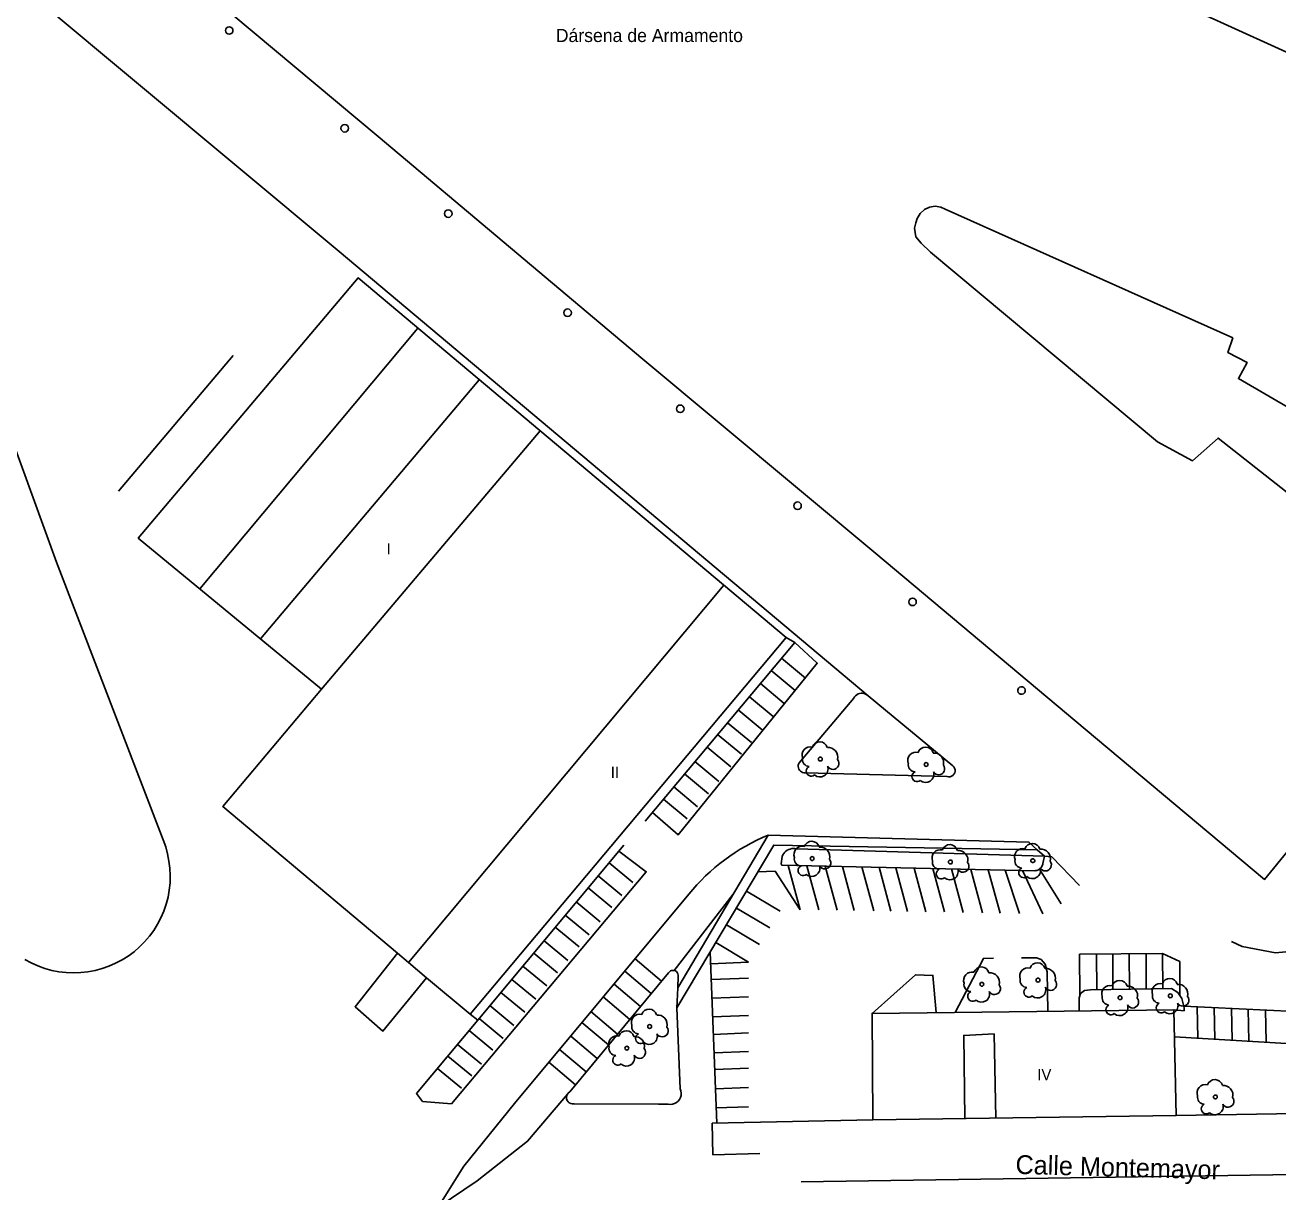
# Model space of a CAD drawing. Extents: x 282771 to 285132, y 4823109 to 4825496.
# Drawn here: x 282956.3 to 283122.6, y 4824523.2 to 4824678.1 of the extents above; entities that cross this region are included whole.
import ezdxf

# ---------------------------------------------------------------- set-up
doc = ezdxf.new("R2010")
doc.units = 0
for name, color, linetype in [('ACERA-INTERIOR', 7, 'Continuous'), ('APARCAMIENTO', 7, 'Continuous'), ('ARBOL', 7, 'Continuous'), ('CALLE-EJE', 7, 'Continuous'), ('CALLE-TEXTO', 7, 'Continuous'), ('EDIFICIO', 7, 'Continuous'), ('LINEA-COSTA', 7, 'Continuous'), ('MEDIANERA', 7, 'Continuous'), ('POSTE', 7, 'Continuous'), ('TXT-ALTURA-EDIFICIO', 7, 'Continuous'), ('TXT-PUERTO', 7, 'Continuous')]:
    doc.layers.add(name, color=color, linetype=linetype)

msp = doc.modelspace()

# ---------------------------------------------------------------- linework, layer by layer
at = {"layer": 'ACERA-INTERIOR'}
for points in [[(283093.5, 4824716.32), (283100.91, 4824714.88), (283144.62, 4824695.83), (283146.7, 4824694.78), (283148.45, 4824693.1), (283150.31, 4824691.09), (283151.89, 4824688.4), (283152.34, 4824686.58), (283152.64, 4824665.05), (283153.79, 4824599.74), (283153.97, 4824587.2), (283153.48, 4824584.9), (283151.25, 4824580.55), (283149.55, 4824578.27), (283142.19, 4824569.91), (283134.84, 4824561.55), (283130.33, 4824557.23), (283128.59, 4824556.29), (283125.49, 4824555.23), (283122.22, 4824554.91), (283117.8, 4824555.73), (283116.38, 4824556.4)], [(283079.59, 4824579.53), (283079.56, 4824579.6), (283079.42, 4824579.75), (283068.16, 4824589.01), (282997.96, 4824648), (282958.02, 4824681.35)], [(282983.89, 4824634.19), (282968.69, 4824616.2)], [(283057.3, 4824596.77), (283058.44, 4824596.09), (283038.58, 4824572.4)], [(283068.16, 4824589.01), (283068, 4824589.14), (283067.83, 4824589.25), (283067.64, 4824589.33), (283067.44, 4824589.37), (283067.24, 4824589.37), (283067.04, 4824589.34), (283066.85, 4824589.27), (283066.67, 4824589.17), (283066.51, 4824589.04), (283066.38, 4824588.88), (283066.29, 4824588.71), (283059.02, 4824580.12), (283058.94, 4824579.96), (283058.9, 4824579.8), (283058.9, 4824579.63), (283058.92, 4824579.46), (283058.98, 4824579.3), (283059.07, 4824579.15), (283059.19, 4824579.03), (283059.33, 4824578.93), (283059.48, 4824578.86), (283059.65, 4824578.82), (283059.82, 4824578.82), (283078.64, 4824578.33), (283078.84, 4824578.28), (283079.05, 4824578.29), (283079.25, 4824578.36), (283079.42, 4824578.47), (283079.57, 4824578.62), (283079.67, 4824578.8), (283079.72, 4824579), (283079.72, 4824579.21), (283079.66, 4824579.41), (283079.6, 4824579.52)], [(283079.6, 4824579.52), (283079.59, 4824579.53)], [(283079.6, 4824579.52), (283079.59, 4824579.53)], [(283042.9, 4824550.25), (283054.89, 4824570.54), (283089.51, 4824569.61), (283090.6, 4824568.59)], [(283035.74, 4824569.21), (283016.37, 4824545.96), (283015.35, 4824546.76)], [(283091.57, 4824567.73), (283091.37, 4824566.77), (283091.34, 4824566.63), (283091.29, 4824566.49), (283091.23, 4824566.37), (283091.15, 4824566.25), (283091.05, 4824566.14), (283090.95, 4824566.05), (283090.83, 4824565.97), (283090.71, 4824565.9), (283090.57, 4824565.85), (283090.44, 4824565.82), (283090.3, 4824565.81), (283056.73, 4824566.54), (283056.62, 4824566.74), (283056.77, 4824567.71), (283056.85, 4824567.9), (283056.97, 4824568.08), (283057.1, 4824568.25), (283057.26, 4824568.4), (283057.44, 4824568.52), (283057.63, 4824568.62), (283057.83, 4824568.69), (283058.04, 4824568.74), (283058.26, 4824568.76), (283058.47, 4824568.75), (283058.69, 4824568.71), (283091.57, 4824567.73), (283090.6, 4824568.59), (283055.65, 4824569.21), (283042.81, 4824547.59), (283043.22, 4824536.85), (283043.32, 4824536.57), (283043.36, 4824536.28), (283043.35, 4824535.99), (283043.27, 4824535.71), (283043.15, 4824535.45), (283042.97, 4824535.22), (283042.75, 4824535.03), (283042.49, 4824534.89), (283042.21, 4824534.8), (283041.93, 4824534.77), (283041.64, 4824534.8), (283040.34, 4824534.84), (283029.16, 4824534.88), (283028.94, 4824534.86), (283028.72, 4824534.9), (283028.52, 4824535), (283028.36, 4824535.14), (283028.23, 4824535.32), (283028.16, 4824535.53), (283028.14, 4824535.75), (283028.17, 4824535.96), (283028.26, 4824536.16), (283028.4, 4824536.33), (283028.58, 4824536.47), (283041.7, 4824552.27), (283041.8, 4824552.4), (283041.94, 4824552.5), (283042.1, 4824552.56), (283042.27, 4824552.58), (283042.44, 4824552.56), (283042.6, 4824552.5), (283042.74, 4824552.41), (283042.85, 4824552.28), (283042.93, 4824552.12), (283042.96, 4824551.96), (283042.96, 4824551.79), (283042.9, 4824550.25)], [(283079.72, 4824547), (283083.48, 4824554.17), (283084.81, 4824554.21)], [(283088.51, 4824554.26), (283090.54, 4824554.25), (283091.12, 4824554.01), (283091.66, 4824553.4), (283091.92, 4824552.37), (283092.01, 4824547.15)], [(283068.69, 4824546.87), (283074.45, 4824552), (283076.78, 4824551.92), (283077.2, 4824546.97)], [(283042.9, 4824550.24), (283042.81, 4824547.59)], [(283042.9, 4824550.25), (283042.9, 4824550.24)], [(283042.9, 4824550.24), (283042.9, 4824550.25)], [(283096.19, 4824547.2), (283096.19, 4824548.95), (283096.36, 4824549.51), (283096.9, 4824549.91), (283097.69, 4824549.98), (283108.43, 4824550.18), (283109.26, 4824549.65), (283109.82, 4824548.86), (283110.13, 4824547.6), (283110.1, 4824547.23), (283108.75, 4824547.36)], [(283108.82, 4824543.74), (283123.71, 4824542.89), (283130.03, 4824537.13), (283130.17, 4824536.29)], [(283109.05, 4824533.3), (283130.36, 4824533.67)], [(283068.8, 4824532.74), (283047.49, 4824532.29), (283047.58, 4824528.1), (283053.8, 4824528.25)]]:
    msp.add_lwpolyline(points, dxfattribs=at)
at = {"layer": 'APARCAMIENTO'}
for p, q in [((283059.15, 4824560.62), (283057.56, 4824566.52)), ((283061.62, 4824560.63), (283060.04, 4824566.47)), ((283064.06, 4824560.58), (283062.49, 4824566.41)), ((283066.34, 4824560.54), (283064.77, 4824566.36)), ((283068.92, 4824560.5), (283067.35, 4824566.31)), ((283071.2, 4824560.45), (283069.64, 4824566.26)), ((283073.42, 4824560.41), (283071.86, 4824566.21)), ((283092.56, 4824567.67), (283091.57, 4824567.73)), ((283096.21, 4824563.85), (283092.56, 4824567.67)), ((283055.84, 4824565.76), (283053.55, 4824565.67)), ((283059.15, 4824560.62), (283055.84, 4824565.76)), ((283075.83, 4824560.37), (283074.27, 4824566.16)), ((283078.33, 4824560.33), (283076.77, 4824566.1)), ((283080.81, 4824560.28), (283079.25, 4824566.05)), ((283083.35, 4824560.23), (283081.79, 4824565.99)), ((283085.68, 4824560.19), (283084.12, 4824565.94)), ((283088.27, 4824560.15), (283086.37, 4824565.89)), ((283091.36, 4824560.09), (283088.68, 4824565.84)), ((283093.79, 4824561.42), (283090.93, 4824566.03)), ((283056.52, 4824560.44), (283052.03, 4824563.11)), ((283055.14, 4824558.22), (283050.69, 4824560.86)), ((283053.78, 4824556.03), (283049.37, 4824558.64)), ((283052.31, 4824553.67), (283047.96, 4824556.26)), ((283052.31, 4824553.67), (283047.26, 4824553.47)), ((283052.31, 4824551.56), (283047.34, 4824551.36)), ((283052.31, 4824549.08), (283047.44, 4824548.88)), ((283052.31, 4824546.6), (283047.54, 4824546.41)), ((283052.31, 4824544.27), (283047.64, 4824544.08)), ((283052.31, 4824541.81), (283047.74, 4824541.63)), ((283052.31, 4824539.59), (283047.83, 4824539.41)), ((283052.31, 4824537.02), (283047.93, 4824536.84)), ((283052.31, 4824534.48), (283048.03, 4824534.31))]:
    msp.add_line(p, q, dxfattribs=at)
for points in [[(283039.56, 4824573.56), (283042.95, 4824570.57), (283061.42, 4824593.37), (283058.44, 4824596.09)], [(283059.87, 4824591.39), (283056.7, 4824594.01)], [(283058.49, 4824589.75), (283055.32, 4824592.37)], [(283057.05, 4824588.03), (283053.88, 4824590.65)], [(283055.59, 4824586.29), (283052.42, 4824588.91)], [(283054.11, 4824584.53), (283050.94, 4824587.15)], [(283052.7, 4824582.84), (283049.53, 4824585.46)], [(283051.37, 4824581.26), (283048.2, 4824583.88)], [(283049.97, 4824579.58), (283046.8, 4824582.2)], [(283048.36, 4824577.67), (283045.19, 4824580.29)], [(283046.99, 4824576.03), (283043.82, 4824578.65)], [(283045.55, 4824574.31), (283042.38, 4824576.93)], [(283044.18, 4824572.68), (283041.01, 4824575.3)], [(283044.37, 4824562.69), (283044.9, 4824563.32), (283045.45, 4824563.93), (283046.02, 4824564.53), (283046.61, 4824565.11), (283047.22, 4824565.68), (283047.84, 4824566.22), (283048.49, 4824566.75), (283049.15, 4824567.26), (283049.82, 4824567.75), (283050.51, 4824568.21), (283051.21, 4824568.66), (283051.93, 4824569.08), (283052.65, 4824569.48), (283053.39, 4824569.86), (283054.14, 4824570.21), (283054.89, 4824570.54)], [(283016.37, 4824545.96), (283008.25, 4824536.22), (283009.05, 4824535.17), (283012.88, 4824534.87), (283038.73, 4824565.68), (283035.08, 4824568.42)], [(283036.96, 4824564.25), (283033.79, 4824566.87)], [(283035.51, 4824562.51), (283032.34, 4824565.13)], [(283034.18, 4824560.91), (283031.01, 4824563.53)], [(283044.37, 4824562.69), (283021.24, 4824534.89), (283014.51, 4824526.6), (283011.1, 4824521.14), (283016.27, 4824524.64), (283022.99, 4824529.9), (283028.26, 4824536.16)], [(283032.62, 4824559.04), (283029.45, 4824561.66)], [(283042.44, 4824552.56), (283050.27, 4824562.71)], [(283031.15, 4824557.28), (283027.98, 4824559.9)], [(283029.83, 4824555.69), (283026.66, 4824558.31)], [(283028.33, 4824553.89), (283025.16, 4824556.51)], [(283026.96, 4824552.25), (283023.79, 4824554.87)], [(283047.2, 4824554.99), (283048.11, 4824532.31)], [(283109.53, 4824553.74), (283107.25, 4824554.8), (283096.23, 4824554.74)], [(283096.27, 4824549.21), (283096.23, 4824554.74)], [(283098.51, 4824550), (283098.48, 4824554.75)], [(283100.66, 4824550.04), (283100.63, 4824554.76)], [(283102.86, 4824550.08), (283102.83, 4824554.78)], [(283105.09, 4824550.12), (283105.06, 4824554.79)], [(283107.28, 4824550.16), (283107.25, 4824554.8)], [(283025.52, 4824550.51), (283022.35, 4824553.13)], [(283040.76, 4824551.14), (283037.24, 4824554.12)], [(283109.56, 4824549.22), (283109.53, 4824553.74)], [(283024.06, 4824548.77), (283020.89, 4824551.39)], [(283039.4, 4824549.51), (283035.88, 4824552.49)], [(283022.61, 4824547.02), (283019.44, 4824549.64)], [(283037.97, 4824547.79), (283034.45, 4824550.77)], [(283036.54, 4824546.07), (283033.02, 4824549.05)], [(283021.16, 4824545.28), (283017.99, 4824547.9)], [(283034.91, 4824544.12), (283031.39, 4824547.1)], [(283132.66, 4824539.78), (283124.77, 4824547.14), (283110.07, 4824547.82)], [(283111.92, 4824543.56), (283111.84, 4824547.74)], [(283114.18, 4824543.43), (283114.11, 4824547.64)], [(283116.48, 4824543.3), (283116.4, 4824547.53)], [(283118.71, 4824543.17), (283118.63, 4824547.43)], [(283121.01, 4824543.04), (283120.93, 4824547.32)], [(283018.39, 4824541.97), (283015.22, 4824544.59)], [(283019.72, 4824543.55), (283016.55, 4824546.17)], [(283033.72, 4824542.68), (283030.2, 4824545.66)], [(283032.22, 4824540.87), (283028.7, 4824543.85)], [(283016.85, 4824540.11), (283013.68, 4824542.73)], [(283030.74, 4824539.1), (283027.22, 4824542.08)], [(283015.57, 4824538.58), (283012.4, 4824541.2)], [(283029.33, 4824537.4), (283025.81, 4824540.38)], [(283014.2, 4824536.94), (283011.03, 4824539.56)]]:
    msp.add_lwpolyline(points, dxfattribs=at)
at = {"layer": 'ARBOL'}
for centre in [(283061.83, 4824580.63), (283075.87, 4824579.91), (283060.75, 4824567.42), (283079.09, 4824566.97), (283090.72, 4824551.29), (283083.27, 4824550.73), (283101.61, 4824548.95), (283108.28, 4824549.2), (283039.18, 4824545.13), (283036.16, 4824542.26), (283114.26, 4824535.78)]:
    msp.add_circle(centre, 0.255, dxfattribs=at)
for centre, radius, start, end in [((283061.76, 4824581.89), 1.04, 15.6423, 161.3843), ((283060.5, 4824581.16), 1.1, 75.4318, 200.5561), ((283062.89, 4824580.89), 1.27, 345.0327, 95.7993), ((283074.54, 4824580.44), 1.1, 75.4318, 200.5561), ((283075.8, 4824581.17), 1.04, 15.6423, 161.3843), ((283076.93, 4824580.17), 1.27, 345.0327, 95.7993), ((283060.39, 4824580.59), 0.935, 168.599, 268.1324), ((283060.63, 4824579.04), 0.672, 113.7367, 309.4725), ((283061.77, 4824579.34), 1.09, 228.9545, 17.928), ((283063.5, 4824580.06), 0.797, 208.9625, 38.991), ((283074.43, 4824579.87), 0.935, 168.599, 268.1324), ((283077.54, 4824579.34), 0.797, 208.9625, 38.991), ((283074.67, 4824578.32), 0.672, 113.7367, 309.4725), ((283075.81, 4824578.62), 1.09, 228.9545, 17.928), ((283060.68, 4824568.68), 1.04, 15.6423, 161.3843), ((283059.42, 4824567.95), 1.1, 75.4318, 200.5561), ((283061.81, 4824567.68), 1.27, 345.0327, 95.7993), ((283077.76, 4824567.5), 1.1, 75.4318, 200.5561), ((283079.02, 4824568.23), 1.04, 15.6423, 161.3843), ((283080.15, 4824567.23), 1.27, 345.0327, 95.7993), ((283059.31, 4824567.38), 0.935, 168.599, 268.1324), ((283059.55, 4824565.83), 0.672, 113.7367, 309.4725), ((283060.69, 4824566.13), 1.09, 228.9545, 17.928), ((283062.42, 4824566.85), 0.797, 208.9625, 38.991), ((283077.65, 4824566.93), 0.935, 168.599, 268.1324), ((283080.76, 4824566.4), 0.797, 208.9625, 38.991), ((283077.89, 4824565.38), 0.672, 113.7367, 309.4725), ((283079.03, 4824565.68), 1.09, 228.9545, 17.928), ((283083.2, 4824551.99), 1.04, 15.6423, 161.3843), ((283089.39, 4824551.82), 1.1, 75.4318, 200.5561), ((283090.65, 4824552.55), 1.04, 15.6423, 161.3843), ((283081.94, 4824551.26), 1.1, 75.4318, 200.5561), ((283084.33, 4824550.99), 1.27, 345.0327, 95.7993), ((283089.28, 4824551.25), 0.935, 168.599, 268.1324), ((283091.78, 4824551.55), 1.27, 345.0327, 95.7993), ((283101.54, 4824550.21), 1.04, 15.6423, 161.3843), ((283108.21, 4824550.46), 1.04, 15.6423, 161.3843), ((283081.83, 4824550.69), 0.935, 168.599, 268.1324), ((283082.07, 4824549.14), 0.672, 113.7367, 309.4725), ((283083.21, 4824549.44), 1.09, 228.9545, 17.928), ((283084.94, 4824550.16), 0.797, 208.9625, 38.991), ((283089.52, 4824549.7), 0.672, 113.7367, 309.4725), ((283090.66, 4824550), 1.09, 228.9545, 17.928), ((283092.39, 4824550.72), 0.797, 208.9625, 38.991), ((283100.28, 4824549.48), 1.1, 75.4318, 200.5561), ((283102.67, 4824549.21), 1.27, 345.0327, 95.7993), ((283106.95, 4824549.73), 1.1, 75.4318, 200.5561), ((283109.34, 4824549.46), 1.27, 345.0327, 95.7993), ((283100.17, 4824548.91), 0.935, 168.599, 268.1324), ((283100.41, 4824547.36), 0.672, 113.7367, 309.4725), ((283101.55, 4824547.66), 1.09, 228.9545, 17.928), ((283103.28, 4824548.38), 0.797, 208.9625, 38.991), ((283106.84, 4824549.16), 0.935, 168.599, 268.1324), ((283107.08, 4824547.61), 0.672, 113.7367, 309.4725), ((283108.22, 4824547.91), 1.09, 228.9545, 17.928), ((283109.95, 4824548.63), 0.797, 208.9625, 38.991), ((283037.85, 4824545.66), 1.1, 75.4318, 200.5561), ((283039.11, 4824546.39), 1.04, 15.6423, 161.3843), ((283040.24, 4824545.39), 1.27, 345.0327, 95.7993), ((283037.74, 4824545.09), 0.935, 168.599, 268.1324), ((283040.85, 4824544.56), 0.797, 208.9625, 38.991), ((283034.83, 4824542.79), 1.1, 75.4318, 200.5561), ((283036.09, 4824543.52), 1.04, 15.6423, 161.3843), ((283037.22, 4824542.52), 1.27, 345.0327, 95.7993), ((283037.98, 4824543.54), 0.672, 113.7367, 309.4725), ((283039.12, 4824543.84), 1.09, 228.9545, 17.928), ((283034.72, 4824542.22), 0.935, 168.599, 268.1324), ((283034.96, 4824540.67), 0.672, 113.7367, 309.4725), ((283036.1, 4824540.97), 1.09, 228.9545, 17.928), ((283037.83, 4824541.69), 0.797, 208.9625, 38.991), ((283114.19, 4824537.04), 1.04, 15.6423, 161.3843), ((283112.93, 4824536.31), 1.1, 75.4318, 200.5561), ((283115.32, 4824536.04), 1.27, 345.0327, 95.7993), ((283112.82, 4824535.74), 0.935, 168.599, 268.1324), ((283113.06, 4824534.19), 0.672, 113.7367, 309.4725), ((283114.2, 4824534.49), 1.09, 228.9545, 17.928), ((283115.93, 4824535.21), 0.797, 208.9625, 38.991)]:
    msp.add_arc(centre, radius, start, end, dxfattribs=at)
for centre, major_axis, start_param, end_param in [((283088.7, 4824567.67), (-1.07, 0.25), 4.687959, 6.87179), ((283089.96, 4824568.4), (-1.01, 0.24), 3.644435, 6.188114), ((283091.09, 4824567.4), (1.24, -0.29), 6.25179, 8.185031), ((283088.59, 4824567.1), (-0.911, 0.213), 0.030848, 1.768033), ((283091.7, 4824566.57), (0.776, -0.182), 3.876916, 7.19354), ((283088.83, 4824565.55), (-0.654, 0.153), 5.356506, 8.77274), ((283089.97, 4824565.85), (1.06, -0.25), 4.225842, 6.82592)]:
    msp.add_ellipse(centre, major_axis=major_axis, ratio=0.999984, start_param=start_param, end_param=end_param, dxfattribs=at)
msp.add_ellipse((283090.03, 4824567.14), major_axis=(0.248, -0.058), ratio=0.999984, dxfattribs=at)
at = {"layer": 'CALLE-EJE'}
msp.add_lwpolyline([(283139.76, 4824525.7), (283059.28, 4824524.52)], dxfattribs=at)
at = {"layer": 'EDIFICIO'}
for points in [[(283057.3, 4824596.77), (283015.35, 4824546.76), (283009.56, 4824551.61), (283003.79, 4824544.52), (283000.08, 4824547.76), (283005.72, 4824554.85), (282982.52, 4824574.34), (282995.63, 4824589.91), (282971.31, 4824609.97), (283000.48, 4824644.5), (283057.3, 4824596.77)], [(283068.8, 4824532.74), (283068.69, 4824546.87), (283108.75, 4824547.36), (283109.05, 4824533.3), (283068.8, 4824532.74)]]:
    msp.add_lwpolyline(points, dxfattribs=at)
at = {"layer": 'LINEA-COSTA'}
for points in [[(282969.96, 4824691.05), (283003.16, 4824663.26), (283038.27, 4824633.74), (283069.22, 4824607.91), (283097, 4824584.6), (283120.8, 4824564.66), (283127.9, 4824573.34)], [(283133.66, 4824669.96), (283105.37, 4824682.84)], [(282956.26, 4824554.01), (282957.11, 4824553.56), (282957.99, 4824553.17), (282958.9, 4824552.84), (282959.83, 4824552.58), (282960.78, 4824552.4), (282961.74, 4824552.29), (282962.7, 4824552.25), (282963.67, 4824552.28), (282964.63, 4824552.39), (282965.58, 4824552.56), (282966.51, 4824552.82), (282967.42, 4824553.13), (282968.31, 4824553.52), (282969.16, 4824553.97), (282969.97, 4824554.48), (282970.76, 4824555.06), (282971.49, 4824555.69), (282972.16, 4824556.37), (282972.79, 4824557.11), (282973.36, 4824557.89), (282973.87, 4824558.71), (282974.32, 4824559.56), (282974.71, 4824560.45), (282975.01, 4824561.36), (282975.26, 4824562.29), (282975.43, 4824563.24), (282975.53, 4824564.21), (282975.56, 4824565.17), (282975.51, 4824566.13), (282975.39, 4824567.09), (282975.21, 4824568.04), (282974.95, 4824568.98), (282974.95, 4824568.98), (282974.61, 4824569.91), (282960.46, 4824606.79), (282937.1, 4824671.05)], [(283146.88, 4824597.83), (283114.61, 4824623.24), (283111.22, 4824620.24), (283106.58, 4824622.74), (283076.47, 4824647.91), (283075.22, 4824649.1), (283074.49, 4824649.95), (283074.34, 4824651.12), (283074.52, 4824651.81), (283074.68, 4824652.4), (283075.07, 4824653.06), (283075.64, 4824653.57), (283076.34, 4824653.89), (283077.08, 4824654.01), (283077.84, 4824653.91), (283078.4, 4824653.65), (283116.57, 4824636.54), (283115.91, 4824634.61), (283118.47, 4824633.29), (283117.32, 4824631.15), (283139.38, 4824618.33)]]:
    msp.add_lwpolyline(points, dxfattribs=at)
at = {"layer": 'MEDIANERA'}
for points in [[(283008.4, 4824637.84), (282979.49, 4824603.21)], [(282987.52, 4824596.59), (283016.56, 4824630.98)], [(282995.63, 4824589.91), (283024.65, 4824624.19)], [(283007.17, 4824553.62), (283049.01, 4824603.72)], [(283007.17, 4824553.62), (283005.72, 4824554.85)], [(283009.56, 4824551.61), (283007.17, 4824553.62)], [(283080.99, 4824532.9), (283080.87, 4824543.94), (283084.9, 4824544.14), (283085.13, 4824532.96)]]:
    msp.add_lwpolyline(points, dxfattribs=at)
at = {"layer": 'POSTE'}
for centre in [(282983.38, 4824677.35), (282998.71, 4824664.37), (283012.45, 4824653.04), (283028.29, 4824639.89), (283043.25, 4824627.13), (283058.81, 4824614.26), (283074.07, 4824601.5)]:
    msp.add_circle(centre, 0.5, dxfattribs=at)
msp.add_ellipse((283088.53, 4824589.73), major_axis=(0.487, -0.114), ratio=0.999989, dxfattribs=at)

# ---------------------------------------------------------------- texts
at = {"layer": 'CALLE-TEXTO'}
msp.add_text('Calle Montemayor', height=2.5, rotation=358.4474, dxfattribs=at).set_placement((283087.71, 4824525.57))
at = {"layer": 'TXT-ALTURA-EDIFICIO'}
for s, rotation, p in [('I', 0, (283004.26, 4824607.79)), ('II', 0, (283034.02, 4824578.13)), ('IV', 359.9996, (283090.61, 4824538))]:
    msp.add_text(s, height=1.5, rotation=rotation, dxfattribs=at).set_placement(p)
at = {"layer": 'TXT-PUERTO'}
msp.add_text('Dársena de Armamento', height=1.75, rotation=0, dxfattribs=at).set_placement((283026.72, 4824675.82))

doc.saveas('drawing.dxf')
